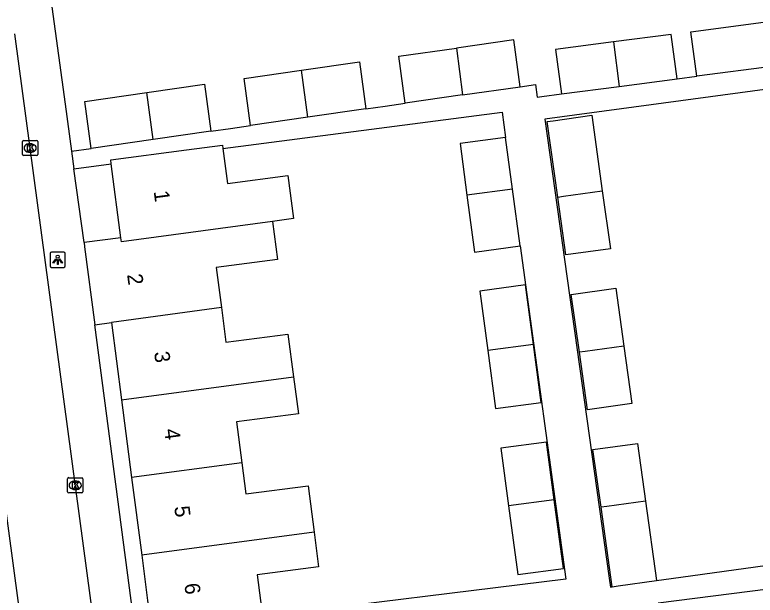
# Model space of a CAD drawing. Extents: x 163150 to 163546, y 380933 to 381635.
# Drawn here: x 163421.52 to 163469.97, y 381250.36 to 381288.37 of the extents above; entities that cross this region are included whole.
import ezdxf

# ---------------------------------------------------------------- set-up
doc = ezdxf.new("R2010")
doc.units = 0
for name, color, linetype in [('IMGEO_Kolk', 7, 'Continuous'), ('IMGEO_Lichtpunt', 7, 'Continuous'), ('IMGEO_Muur', 7, 'Continuous'), ('IMGEO_Pand', 7, 'Continuous'), ('IMGEO_Pand_nummerreeks', 7, 'Continuous'), ('IMGEO_Rijbaan_lokaal_open', 7, 'Continuous'), ('IMGEO_Voetpad_open', 7, 'Continuous')]:
    doc.layers.add(name, color=color, linetype=linetype)

msp = doc.modelspace()

# ---------------------------------------------------------------- linework, layer by layer
at = {"layer": 'IMGEO_Kolk'}
for p, q in [((163422.021, 381279.216), (163422.021, 381280.068)), ((163422.096, 381280.142), (163422.948, 381280.142)), ((163423.022, 381280.068), (163423.022, 381279.216)), ((163422.509, 381279.922), (163422.534, 381279.922)), ((163422.948, 381279.142), (163422.096, 381279.142)), ((163422.532, 381279.362), (163422.507, 381279.362)), ((163424.973, 381257.128), (163424.973, 381257.98)), ((163425.048, 381258.054), (163425.9, 381258.054)), ((163425.461, 381257.834), (163425.486, 381257.834)), ((163425.974, 381257.98), (163425.974, 381257.128)), ((163425.484, 381257.274), (163425.459, 381257.274)), ((163425.9, 381257.054), (163425.048, 381257.054))]:
    msp.add_line(p, q, dxfattribs=at)
for points in [[(163422.021, 381279.216), (163422.021, 381280.068)], [(163422.096, 381280.142), (163422.948, 381280.142)], [(163423.022, 381280.068), (163423.022, 381279.216)], [(163422.342, 381279.842), (163422.465, 381279.842), (163422.465, 381279.691), (163422.595, 381279.842), (163422.759, 381279.842), (163422.613, 381279.691), (163422.766, 381279.442), (163422.614, 381279.442), (163422.529, 381279.606), (163422.465, 381279.539), (163422.465, 381279.442), (163422.342, 381279.442), (163422.342, 381279.842)], [(163422.948, 381279.142), (163422.096, 381279.142)], [(163424.973, 381257.128), (163424.973, 381257.98)], [(163425.048, 381258.054), (163425.9, 381258.054)], [(163425.294, 381257.754), (163425.417, 381257.754), (163425.417, 381257.603), (163425.547, 381257.754), (163425.711, 381257.754), (163425.565, 381257.603), (163425.718, 381257.354), (163425.566, 381257.354), (163425.481, 381257.518), (163425.417, 381257.451), (163425.417, 381257.354), (163425.294, 381257.354), (163425.294, 381257.754)], [(163425.974, 381257.98), (163425.974, 381257.128)], [(163425.9, 381257.054), (163425.048, 381257.054)]]:
    msp.add_lwpolyline(points, dxfattribs=at)
for centre, start, end in [((163422.098, 381280.066), 91.552, 178.448), ((163422.098, 381280.066), 91.552, 178.448), ((163422.946, 381280.066), 1.552, 88.448), ((163422.946, 381280.066), 1.552, 88.448), ((163422.098, 381279.218), 181.552, 268.448), ((163422.098, 381279.218), 181.552, 268.448), ((163422.946, 381279.218), 271.552, 358.448), ((163422.946, 381279.218), 271.552, 358.448), ((163425.05, 381257.978), 91.552, 178.448), ((163425.05, 381257.978), 91.552, 178.448), ((163425.898, 381257.978), 1.552, 88.448), ((163425.898, 381257.978), 1.552, 88.448), ((163425.05, 381257.13), 181.552, 268.448), ((163425.05, 381257.13), 181.552, 268.448), ((163425.898, 381257.13), 271.552, 358.448), ((163425.898, 381257.13), 271.552, 358.448)]:
    msp.add_arc(centre, 0.0765, start, end, dxfattribs=at)
for centre, major_axis, ratio, start_param, end_param in [((163422.508, 381279.642), (-0.387, 0.002), 0.722429, 4.712389, 7.853982), ((163422.533, 381279.642), (-0.39, 0.002), 0.717154, 1.570796, 4.712389), ((163425.46, 381257.554), (-0.387, 0.002), 0.722429, 4.712389, 7.853982), ((163425.485, 381257.554), (-0.39, 0.002), 0.717154, 1.570796, 4.712389)]:
    msp.add_ellipse(centre, major_axis=major_axis, ratio=ratio, start_param=start_param, end_param=end_param, dxfattribs=at)
at = {"layer": 'IMGEO_Lichtpunt'}
for p, q in [((163424.729, 381272.824), (163423.921, 381272.824)), ((163424.729, 381272.824), (163423.921, 381272.824)), ((163423.827, 381272.729), (163423.827, 381271.922)), ((163423.827, 381272.729), (163423.827, 381271.922)), ((163424.823, 381271.922), (163424.823, 381272.729)), ((163424.823, 381271.922), (163424.823, 381272.729)), ((163423.921, 381271.828), (163424.729, 381271.828)), ((163423.921, 381271.828), (163424.729, 381271.828))]:
    msp.add_line(p, q, dxfattribs=at)
for points in [[(163424.201, 381272.393), (163424.24, 381272.365), (163424.052, 381272.103), (163424.014, 381272.13), (163424.201, 381272.393)], [(163424.303, 381272.345), (163424.35, 381272.345), (163424.35, 381272.023), (163424.303, 381272.023), (163424.303, 381272.345)], [(163424.413, 381272.365), (163424.451, 381272.392), (163424.638, 381272.13), (163424.599, 381272.102), (163424.413, 381272.365)]]:
    msp.add_lwpolyline(points, dxfattribs=at)
msp.add_circle((163424.326, 381272.527), 0.0994, dxfattribs=at)
for centre, start, end in [((163423.921, 381272.729), 90, 180), ((163423.921, 381272.729), 90, 180), ((163424.729, 381272.729), 0, 90), ((163424.729, 381272.729), 0, 90), ((163423.921, 381271.922), 180, 270), ((163423.921, 381271.922), 180, 270), ((163424.729, 381271.922), 270, 0), ((163424.729, 381271.922), 270, 360)]:
    msp.add_arc(centre, 0.0946, start, end, dxfattribs=at)
at = {"layer": 'IMGEO_Muur'}
msp.add_lwpolyline([(163423.226, 381294.162), (163424.816, 381282.506)], dxfattribs=at)
at = {"layer": 'IMGEO_Pand'}
for points in [[(163466.156, 381284.34), (163465.767, 381287.256), (163470.84, 381287.917)], [(163464.858, 381284.171), (163464.468, 381287.087), (163460.693, 381286.595)], [(163454.595, 381283.659), (163454.186, 381286.732), (163450.42, 381286.19)], [(163460.693, 381286.595), (163456.901, 381286.1), (163457.29, 381283.184)], [(163460.693, 381286.595), (163461.082, 381283.679)], [(163447.071, 381282.576), (163446.661, 381285.649), (163450.42, 381286.19)], [(163450.42, 381286.19), (163450.829, 381283.117)], [(163440.287, 381284.732), (163444.074, 381285.277), (163444.484, 381282.204)], [(163471.228, 381285.001), (163466.156, 381284.34)], [(163436.937, 381281.118), (163436.527, 381284.191), (163440.287, 381284.732)], [(163440.697, 381281.659), (163440.287, 381284.732)], [(163461.082, 381283.679), (163464.858, 381284.171)], [(163430.156, 381283.274), (163433.935, 381283.818), (163434.345, 381280.745)], [(163450.829, 381283.117), (163454.595, 381283.659)], [(163457.29, 381283.184), (163461.082, 381283.679)], [(163426.527, 381279.62), (163426.108, 381282.692), (163430.156, 381283.274)], [(163430.566, 381280.201), (163430.156, 381283.274)], [(163450.829, 381283.117), (163447.071, 381282.576)], [(163444.484, 381282.204), (163440.697, 381281.659)], [(163440.697, 381281.659), (163436.937, 381281.118)], [(163457.051, 381276.425), (163456.361, 381281.379), (163456.748, 381281.433), (163459.277, 381281.786), (163459.968, 381276.83)], [(163434.345, 381280.745), (163430.566, 381280.201)], [(163430.566, 381280.201), (163426.527, 381279.62)], [(163453.637, 381280.334), (163450.656, 381279.934), (163451.111, 381276.546)], [(163454.091, 381276.947), (163453.637, 381280.334)], [(163427.83, 381278.611), (163427.796, 381278.87), (163432.755, 381279.516), (163435.11, 381279.823), (163435.138, 381279.607)], [(163435.138, 381279.607), (163435.436, 381277.326), (163439.381, 381277.84), (163439.749, 381275.018), (163438.381, 381274.834)], [(163428.462, 381273.763), (163427.83, 381278.611)], [(163454.091, 381276.947), (163451.111, 381276.546)], [(163454.59, 381273.231), (163454.091, 381276.947)], [(163459.968, 381276.83), (163460.495, 381273.049), (163457.579, 381272.645), (163457.051, 381276.425)], [(163457.051, 381276.425), (163457.439, 381276.479), (163459.968, 381276.83)], [(163451.111, 381276.546), (163451.611, 381272.817), (163454.59, 381273.231)], [(163438.381, 381274.834), (163428.496, 381273.504), (163428.462, 381273.763)], [(163438.381, 381274.834), (163438.707, 381272.336), (163434.699, 381271.814), (163435.039, 381269.206)], [(163428.462, 381273.763), (163426.051, 381273.449)], [(163426.051, 381273.449), (163426.086, 381273.18), (163426.754, 381268.057)], [(163455.457, 381266.776), (163454.931, 381270.69), (163451.952, 381270.276), (163452.475, 381266.375)], [(163458.467, 381266.271), (163457.94, 381270.052), (163460.856, 381270.456), (163461.383, 381266.675)], [(163435.039, 381269.206), (163427.838, 381268.207)], [(163435.039, 381269.206), (163435.336, 381266.93), (163439.398, 381267.46), (163439.763, 381264.664)], [(163426.754, 381268.057), (163427.838, 381268.207)], [(163427.838, 381268.207), (163428.498, 381263.148)], [(163455.457, 381266.776), (163452.475, 381266.375)], [(163452.475, 381266.375), (163452.984, 381262.578), (163455.966, 381262.979), (163455.457, 381266.776)], [(163461.383, 381266.675), (163461.909, 381262.908), (163458.993, 381262.503), (163458.467, 381266.271)], [(163461.383, 381266.675), (163458.855, 381266.325), (163458.467, 381266.271)], [(163428.498, 381263.148), (163439.763, 381264.664)], [(163439.763, 381264.664), (163440.078, 381262.245), (163436.028, 381261.717), (163436.379, 381259.029)], [(163428.498, 381263.148), (163429.161, 381258.058)], [(163456.822, 381256.601), (163456.315, 381260.379), (163453.332, 381259.978), (163453.839, 381256.199)], [(163459.883, 381256.118), (163459.358, 381259.888), (163462.273, 381260.293), (163462.799, 381256.522)], [(163436.379, 381259.029), (163429.161, 381258.058)], [(163436.379, 381259.029), (163436.645, 381256.986), (163440.715, 381257.517), (163441.11, 381254.487)], [(163429.161, 381258.058), (163429.825, 381252.969)], [(163456.822, 381256.601), (163453.839, 381256.199)], [(163453.839, 381256.199), (163454.442, 381251.704), (163457.426, 381252.104), (163456.822, 381256.601)], [(163462.799, 381256.522), (163460.271, 381256.172), (163459.883, 381256.118)], [(163462.799, 381256.522), (163463.525, 381251.312)], [(163460.611, 381250.899), (163459.883, 381256.118)], [(163441.11, 381254.487), (163429.825, 381252.969)], [(163441.11, 381254.487), (163441.405, 381252.221), (163437.371, 381251.695), (163437.604, 381250), (163437.747, 381248.957)], [(163429.825, 381252.969), (163430.212, 381250), (163430.478, 381247.959)], [(163460.611, 381250.899), (163460.998, 381250.96), (163463.525, 381251.312)]]:
    msp.add_lwpolyline(points, dxfattribs=at)
at = {"layer": 'IMGEO_Rijbaan_lokaal_open'}
for points in [[(163421.495, 381287.123), (163426.471, 381250), (163430.261, 381222.635), (163430.41, 381221.543)], [(163425.575, 381220.93), (163421.736, 381250), (163416.892, 381286.034)]]:
    msp.add_lwpolyline(points, dxfattribs=at)
at = {"layer": 'IMGEO_Voetpad_open'}
for points in [[(163423.226, 381294.162), (163424.816, 381282.506), (163425.235, 381279.434)], [(163474.808, 381284.037), (163456.213, 381281.542), (163460.426, 381251.481), (163460.512, 381250.883), (163460.611, 381250.899)], [(163464.858, 381284.171), (163466.156, 381284.34)], [(163454.595, 381283.659), (163455.589, 381283.802), (163455.696, 381282.977), (163456.006, 381283.017), (163457.29, 381283.184)], [(163444.484, 381282.204), (163445.764, 381282.388), (163447.071, 381282.576)], [(163435.138, 381279.607), (163453.408, 381281.992), (163453.637, 381280.334)], [(163434.345, 381280.745), (163435.632, 381280.93), (163436.937, 381281.118)], [(163425.235, 381279.434), (163426.527, 381279.62)], [(163425.235, 381279.434), (163425.393, 381278.278)], [(163425.393, 381278.278), (163427.83, 381278.611)], [(163426.051, 381273.449), (163425.393, 381278.278)], [(163454.59, 381273.231), (163457.58, 381251.397), (163437.747, 381248.957)], [(163429.432, 381247.82), (163429.143, 381250), (163426.754, 381268.057)], [(163463.525, 381251.312), (163464.476, 381251.445), (163478.991, 381253.469)], [(163479.216, 381251.816), (163463.624, 381249.828)]]:
    msp.add_lwpolyline(points, dxfattribs=at)

# ---------------------------------------------------------------- texts
at = {"layer": 'IMGEO_Pand_nummerreeks'}
for s, rotation, p in [('1', 277.4311, (163430.607, 381276.803)), ('2', 277.4311, (163428.865, 381271.354)), ('3', 277.4311, (163430.632, 381266.267)), ('4', 277.429, (163431.291, 381261.207)), ('5', 277.429, (163431.951, 381256.148)), ('6', 277.429, (163432.611, 381251.088))]:
    msp.add_text(s, height=1, rotation=rotation, dxfattribs=at).set_placement(p)

doc.saveas('drawing.dxf')
